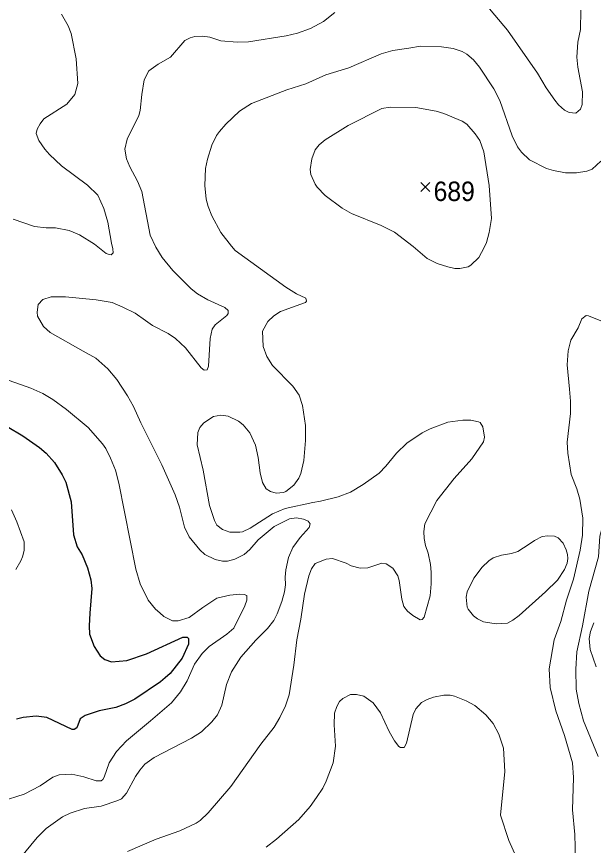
# Model space of a CAD drawing. Extents: x 294.2 to 320.3, y 7482.7 to 7510.7.
# Drawn here: x 296.938 to 299.313, y 7500.118 to 7503.528 of the extents above; entities that cross this region are included whole.
import ezdxf
from ezdxf.enums import TextEntityAlignment as Align

# ---------------------------------------------------------------- set-up
doc = ezdxf.new("R2010")
doc.units = 0
doc.header["$LTSCALE"] = 0.032
for name, color, linetype, lineweight in [('1', 7, 'Continuous', 25), ('2', 7, 'Continuous', 13), ('21', 7, 'Continuous', 25)]:
    doc.layers.add(name, color=color, linetype=linetype, lineweight=lineweight)
doc.layers.add('61', color=7, linetype='Continuous')

msp = doc.modelspace()

# ---------------------------------------------------------------- linework, layer by layer
at = {"layer": '1'}
msp.add_lwpolyline([(296.9002, 7501.8415), (296.964, 7501.8026), (297.0324, 7501.7553), (297.0598, 7501.7311), (297.0943, 7501.6927), (297.1268, 7501.6423), (297.1415, 7501.6117), (297.1631, 7501.5318), (297.1734, 7501.3952), (297.1873, 7501.3462), (297.2079, 7501.3129), (297.2302, 7501.2605), (297.2443, 7501.2107), (297.2488, 7501.175), (297.2399, 7501.0728), (297.2373, 7501.0217), (297.2392, 7500.9873), (297.2583, 7500.9362), (297.2826, 7500.8972), (297.3018, 7500.8831), (297.3292, 7500.8729), (297.393, 7500.8791), (297.4733, 7500.906), (297.6229, 7500.9743), (297.6406, 7500.9749), (297.6462, 7500.9695), (297.6456, 7500.9464), (297.6204, 7500.8883), (297.5707, 7500.8254), (297.5496, 7500.8071), (297.5307, 7500.791), (297.425, 7500.7201), (297.3875, 7500.7002), (297.3476, 7500.6846), (297.2779, 7500.6717), (297.2205, 7500.6524), (297.2005, 7500.639), (297.1861, 7500.6013), (297.1761, 7500.5949), (297.1672, 7500.5949), (297.0635, 7500.6438), (297.0185, 7500.6492), (296.965, 7500.6438), (296.9384, 7500.6373)], dxfattribs=at)
at = {"layer": '2'}
for points in [[(298.8699, 7503.5775), (298.9599, 7503.4722), (299.0825, 7503.296), (299.1189, 7503.2347), (299.154, 7503.1836), (299.1693, 7503.1644), (299.1936, 7503.1434), (299.214, 7503.1338), (299.2415, 7503.1312), (299.26, 7503.1466), (299.2676, 7503.167), (299.2683, 7503.2181), (299.2485, 7503.3202), (299.2446, 7503.3611), (299.2485, 7503.4224), (299.2594, 7503.4748), (299.2619, 7503.5552)], [(297.2667, 7502.3625), (297.3318, 7502.351), (297.3765, 7502.3331), (297.4263, 7502.3083), (297.4691, 7502.277), (297.4984, 7502.2565), (297.5629, 7502.2246), (297.5923, 7502.2041), (297.6344, 7502.1658), (297.6989, 7502.0822), (297.7104, 7502.0733), (297.7225, 7502.0746), (297.7289, 7502.0893), (297.7353, 7502.2042), (297.7442, 7502.2425), (297.7557, 7502.2604), (297.8036, 7502.2987), (297.8093, 7502.307), (297.8093, 7502.3184), (297.7953, 7502.3312), (297.7264, 7502.3632), (297.6836, 7502.3874), (297.6574, 7502.4079), (297.5812, 7502.4833), (297.5374, 7502.5374), (297.5118, 7502.5796), (297.4882, 7502.6294), (297.4537, 7502.8082), (297.4365, 7502.8516), (297.4046, 7502.9103), (297.3905, 7502.9435), (297.3848, 7502.9831), (297.3937, 7503.024), (297.4416, 7503.121), (297.4467, 7503.1414), (297.4543, 7503.2079), (297.4633, 7503.2679), (297.4831, 7503.3056), (297.5208, 7503.333), (297.5719, 7503.3617), (297.6312, 7503.4294), (297.6536, 7503.4409), (297.6727, 7503.4466), (297.7034, 7503.4479), (297.734, 7503.4441), (297.7787, 7503.4287), (297.8464, 7503.4224), (297.8937, 7503.4249), (298.0482, 7503.4486), (298.0954, 7503.4601), (298.149, 7503.4798), (298.2014, 7503.5086), (298.2486, 7503.5456)], [(297.1236, 7503.538), (297.1511, 7503.4901), (297.1632, 7503.4582), (297.1843, 7503.3547), (297.1913, 7503.2526), (297.1779, 7503.2079), (297.1453, 7503.1683), (297.0508, 7503.107), (297.0355, 7503.0872), (297.0234, 7503.0649), (297.0196, 7503.047), (297.0304, 7503.0189), (297.0553, 7502.9825), (297.0745, 7502.9608), (297.1236, 7502.9141), (297.2302, 7502.8344), (297.2731, 7502.7935), (297.298, 7502.738), (297.3139, 7502.6818), (297.3286, 7502.5962), (297.335, 7502.5719), (297.3356, 7502.5566), (297.3273, 7502.5483), (297.3203, 7502.5489), (297.3069, 7502.5528), (297.259, 7502.5911), (297.1971, 7502.63), (297.1556, 7502.6485), (297.0994, 7502.6594), (297.0598, 7502.6594), (297.0126, 7502.6645), (296.9245, 7502.6952)], [(297.9, 7501.4227), (297.8681, 7501.4086), (297.8579, 7501.4073), (297.817, 7501.4067), (297.7864, 7501.4182), (297.7634, 7501.4354), (297.7538, 7501.4546), (297.7334, 7501.5159), (297.7072, 7501.6615), (297.6816, 7501.7662), (297.6842, 7501.8173), (297.6931, 7501.8377), (297.7091, 7501.8568), (297.7487, 7501.8824), (297.7787, 7501.8875), (297.8094, 7501.8836), (297.8515, 7501.8632), (297.872, 7501.8479), (297.8981, 7501.816), (297.9217, 7501.7649), (297.9332, 7501.7138), (297.9409, 7501.6513), (297.9511, 7501.6104), (297.9658, 7501.5855), (297.9836, 7501.574), (298.0073, 7501.5669), (298.038, 7501.5695), (298.0475, 7501.5733), (298.08, 7501.5995), (298.0999, 7501.6283), (298.1088, 7501.6487), (298.1209, 7501.7011), (298.1273, 7501.7841), (298.128, 7501.8454), (298.1158, 7501.9284), (298.1018, 7501.9705), (298.0756, 7502.0075), (297.9926, 7502.0931), (297.9684, 7502.1289), (297.9536, 7502.171), (297.9511, 7502.2336), (297.9735, 7502.2731), (297.9971, 7502.2974), (298.0252, 7502.3146), (298.089, 7502.3382), (298.1273, 7502.351), (298.1324, 7502.3574), (298.1292, 7502.3689), (298.0903, 7502.3874), (298.0475, 7502.4142), (297.8388, 7502.5662), (297.8227, 7502.5828), (297.78, 7502.6396), (297.7429, 7502.7086), (297.727, 7502.7469), (297.7187, 7502.7763), (297.7136, 7502.8337), (297.7161, 7502.9027), (297.7238, 7502.941), (297.7429, 7502.9985), (297.7621, 7503.0393), (297.7736, 7503.0559), (297.8004, 7503.0859), (297.8566, 7503.1389), (297.9052, 7503.1702), (298.0507, 7503.2264), (298.1299, 7503.2519), (298.2116, 7503.2883), (298.3061, 7503.317), (298.4389, 7503.3745), (298.4874, 7503.3886), (298.5538, 7503.3988), (298.6011, 7503.4058), (298.6879, 7503.4039), (298.7352, 7503.3968), (298.7735, 7503.3841), (298.7926, 7503.3739), (298.8195, 7503.3502), (298.8449, 7503.3202), (298.9037, 7503.2309), (298.9273, 7503.1823), (298.979, 7503.038), (299.0007, 7502.9921), (299.0173, 7502.9697), (299.0506, 7502.9384), (299.1201, 7502.9033), (299.1489, 7502.8944), (299.1987, 7502.8854), (299.2434, 7502.8854), (299.2855, 7502.8924), (299.3079, 7502.9008), (299.3443, 7502.9327)], [(297.0247, 7502.2949), (297.0234, 7502.3115), (297.0272, 7502.3434), (297.047, 7502.3638), (297.0815, 7502.3753), (297.1396, 7502.3753), (297.2667, 7502.3625)], [(296.9525, 7500.064), (297.0234, 7500.1496), (297.0604, 7500.1879), (297.1281, 7500.2358), (297.1594, 7500.2504), (297.2182, 7500.2696), (297.2871, 7500.2798), (297.3548, 7500.3022), (297.3701, 7500.3098), (297.3912, 7500.3321), (297.4282, 7500.4011), (297.4454, 7500.428), (297.4665, 7500.4522), (297.5055, 7500.4797), (297.6587, 7500.5588), (297.6996, 7500.5856), (297.7429, 7500.6259), (297.7653, 7500.6552), (297.7838, 7500.6948), (297.8029, 7500.7804), (297.8234, 7500.8315), (297.8617, 7500.8927), (297.923, 7500.9617), (297.9715, 7501.0102), (297.997, 7501.0428), (298.0118, 7501.0703), (298.0309, 7501.1213), (298.0417, 7501.1615), (298.0456, 7501.1903), (298.0443, 7501.2209), (298.0475, 7501.2516), (298.0577, 7501.3027), (298.0756, 7501.3435), (298.1056, 7501.3844), (298.1426, 7501.4265), (298.1477, 7501.4412), (298.1388, 7501.452), (298.1197, 7501.4604), (298.0903, 7501.4661), (298.0622, 7501.4616), (297.9984, 7501.4303), (297.9326, 7501.3748), (297.8981, 7501.3352), (297.8757, 7501.3148), (297.8375, 7501.295), (297.8068, 7501.2873), (297.7864, 7501.2873), (297.7557, 7501.2937), (297.7136, 7501.3154), (297.6925, 7501.3346), (297.6491, 7501.3869), (297.6293, 7501.4278), (297.6089, 7501.5095), (297.5917, 7501.5606), (297.5367, 7501.6832), (297.4499, 7501.8569), (297.4199, 7501.9239), (297.395, 7501.968), (297.3509, 7502.035), (297.3139, 7502.079), (297.2654, 7502.1231), (297.213, 7502.1518), (297.077, 7502.2284), (297.0496, 7502.2533), (297.0247, 7502.2949)], [(299.371, 7502.2648), (299.2932, 7502.2974), (299.283, 7502.298), (299.2651, 7502.284), (299.251, 7502.2476), (299.2198, 7502.1965), (299.2089, 7502.1531), (299.2057, 7502.0957), (299.2147, 7501.9948), (299.2192, 7501.9451), (299.2185, 7501.8952), (299.205, 7501.7764), (299.2076, 7501.7317), (299.2216, 7501.6436), (299.2446, 7501.5849), (299.2574, 7501.5427), (299.2696, 7501.4636), (299.2683, 7501.3946), (299.2587, 7501.332), (299.2306, 7501.2133), (299.2019, 7501.1264), (299.1795, 7501.0396), (299.1514, 7500.963), (299.131, 7500.8442), (299.1348, 7500.7676), (299.1591, 7500.6718), (299.1948, 7500.5697)], [(296.4954, 7502.1767), (296.9972, 7501.9998), (297.047, 7501.9768), (297.0879, 7501.952), (297.1434, 7501.9111), (297.2335, 7501.8377), (297.2928, 7501.7706), (297.3056, 7501.7515), (297.3254, 7501.7113), (297.3458, 7501.6615), (297.3598, 7501.6079), (297.4288, 7501.2541), (297.4467, 7501.1941), (297.4799, 7501.1264), (297.5099, 7501.0894), (297.5278, 7501.0741), (297.545, 7501.06), (297.5808, 7501.0421), (297.6038, 7501.0421), (297.6485, 7501.0549), (297.7059, 7501.097), (297.7634, 7501.1347), (297.8158, 7501.1475), (297.8579, 7501.1519), (297.8758, 7501.1501), (297.886, 7501.1456), (297.886, 7501.127), (297.8777, 7501.1035), (297.8323, 7501.0115), (297.8043, 7500.9872), (297.7308, 7500.9368), (297.7027, 7500.9074), (297.6714, 7500.8634), (297.6402, 7500.7944), (297.614, 7500.7497)], [(297.3956, 7500.0933), (297.4557, 7500.1183), (297.5131, 7500.1438), (297.6102, 7500.1783), (297.6779, 7500.2089), (297.6938, 7500.2198), (297.7276, 7500.2517), (297.8202, 7500.3596), (297.9441, 7500.5345), (297.9983, 7500.6041), (298.022, 7500.6438), (298.0462, 7500.6923), (298.0603, 7500.737), (298.08, 7500.8596), (298.0928, 7500.963), (298.1094, 7501.0486), (298.1235, 7501.152), (298.1413, 7501.2273), (298.1522, 7501.2554), (298.1676, 7501.2771), (298.2129, 7501.2962), (298.2388, 7501.2981), (298.2951, 7501.2792), (298.3163, 7501.2675), (298.3534, 7501.2586), (298.384, 7501.2599), (298.4415, 7501.2784), (298.4606, 7501.2758), (298.4874, 7501.2586), (298.5078, 7501.2273), (298.5142, 7501.2082), (298.5244, 7501.1303), (298.5328, 7501.1009), (298.5474, 7501.0817), (298.5698, 7501.0632), (298.5998, 7501.0454), (298.6081, 7501.0466), (298.6164, 7501.0562), (298.6406, 7501.1443), (298.6457, 7501.1941), (298.6457, 7501.2426), (298.6419, 7501.2733), (298.633, 7501.3205), (298.6215, 7501.3512), (298.6164, 7501.3806), (298.6151, 7501.4099), (298.6189, 7501.4406), (298.6687, 7501.5376), (298.7396, 7501.6276), (298.813, 7501.7081), (298.8609, 7501.7777), (298.8654, 7501.7981), (298.8585, 7501.8396), (298.8475, 7501.8575), (298.8407, 7501.8608), (298.8085, 7501.868), (298.776, 7501.8677), (298.7135, 7501.8588), (298.6407, 7501.832), (298.6088, 7501.8154), (298.5449, 7501.7726), (298.5021, 7501.7317), (298.4593, 7501.6781), (298.4306, 7501.6493), (298.3648, 7501.6021), (298.3138, 7501.5715)], [(298.3138, 7501.5715), (298.2627, 7501.5523), (298.1899, 7501.5337), (298.158, 7501.5293), (298.0443, 7501.5038), (297.992, 7501.4814), (297.9, 7501.4227)], [(296.9174, 7501.498), (296.9391, 7501.4495), (296.9691, 7501.3665), (296.9698, 7501.3308), (296.9634, 7501.3052), (296.9557, 7501.2886), (296.9359, 7501.2529)], [(299.3596, 7501.521), (299.3596, 7501.4648), (299.3391, 7501.3895), (299.334, 7501.3052), (299.2944, 7501.1635), (299.2681, 7501.0211), (299.2446, 7500.9145)], [(299.3251, 7500.8519), (299.2996, 7500.9234), (299.2951, 7500.9694), (299.3015, 7500.9975), (299.3149, 7501.0332)], [(299.2446, 7500.9145), (299.2402, 7500.843), (299.2428, 7500.7612), (299.2536, 7500.7012), (299.2721, 7500.6297), (299.3334, 7500.4841)], [(297.614, 7500.7497), (297.5769, 7500.705), (297.4895, 7500.6297), (297.3911, 7500.548), (297.3503, 7500.5045), (297.319, 7500.4573), (297.2986, 7500.3986)], [(298.571, 7500.6558), (298.5443, 7500.5378), (298.534, 7500.5211), (298.5194, 7500.5211), (298.5117, 7500.525), (298.4945, 7500.548), (298.4727, 7500.5863), (298.437, 7500.6629), (298.4063, 7500.7038), (298.368, 7500.7312), (298.338, 7500.7389), (298.3131, 7500.7389), (298.2812, 7500.7223), (298.2684, 7500.7095), (298.2569, 7500.6897), (298.248, 7500.6616), (298.2461, 7500.6144), (298.2518, 7500.5263), (298.2422, 7500.4573), (298.2135, 7500.382), (298.1995, 7500.3539), (298.1739, 7500.3143), (298.1471, 7500.2772), (298.1011, 7500.2243), (298.0092, 7500.1431), (297.9664, 7500.1099)], [(299.0186, 7500.018), (298.965, 7500.1381), (298.9305, 7500.2415), (298.9484, 7500.4216), (298.9433, 7500.5173), (298.9241, 7500.5761), (298.8999, 7500.6195), (298.8699, 7500.6552), (298.8246, 7500.6929), (298.7888, 7500.7127), (298.7416, 7500.7318), (298.7237, 7500.7357), (298.6981, 7500.7357), (298.6547, 7500.7274), (298.6292, 7500.7185), (298.6049, 7500.7057), (298.5819, 7500.6795), (298.571, 7500.6558)], [(299.1948, 7500.5697), (299.2274, 7500.4573), (299.2306, 7500.3973), (299.2268, 7500.2645), (299.237, 7500.1623), (299.2382, 7500.11), (299.2389, 7500.018)], [(297.2986, 7500.3986), (297.2935, 7500.3884), (297.2865, 7500.3832), (297.2667, 7500.3839), (297.2156, 7500.4005), (297.1658, 7500.4107), (297.1134, 7500.4082), (297.0879, 7500.3979), (297.0361, 7500.3635), (296.9691, 7500.329), (296.8747, 7500.2989), (296.8159, 7500.2843), (296.7623, 7500.2639), (296.7227, 7500.2421), (296.701, 7500.2261), (296.6722, 7500.1993), (296.6454, 7500.1649), (296.6263, 7500.1062)]]:
    msp.add_lwpolyline(points, dxfattribs=at)
for points in [[(298.7135, 7502.4978), (298.67, 7502.5126), (298.6285, 7502.533), (298.5717, 7502.5815), (298.4938, 7502.6415), (298.4389, 7502.669), (298.3176, 7502.7175), (298.2793, 7502.7399), (298.209, 7502.7915), (298.1765, 7502.826), (298.1682, 7502.8388), (298.1497, 7502.8784), (298.1471, 7502.8988), (298.1535, 7502.943), (298.1682, 7502.9793), (298.1848, 7503.001), (298.2084, 7503.0214), (298.3035, 7503.0802), (298.4427, 7503.1498), (298.4759, 7503.1549), (298.5819, 7503.1536), (298.6662, 7503.1383), (298.6981, 7503.1293), (298.7735, 7503.098), (298.792, 7503.0853), (298.8265, 7503.0463), (298.8456, 7503.0189), (298.8622, 7502.9716), (298.8839, 7502.8325), (298.8941, 7502.6971), (298.8839, 7502.6396), (298.8724, 7502.5988), (298.8628, 7502.5783), (298.8411, 7502.5375), (298.8086, 7502.5049), (298.7977, 7502.4991), (298.7633, 7502.4921), (298.7428, 7502.4915)], [(299.116, 7501.1612), (299.0072, 7501.0638), (298.9816, 7501.0441), (298.9592, 7501.0326), (298.9127, 7501.0293), (298.8603, 7501.0377), (298.8361, 7501.0498), (298.8201, 7501.0626), (298.7971, 7501.0894), (298.7933, 7501.0984), (298.79, 7501.1392), (298.7939, 7501.1609), (298.8213, 7501.2171), (298.8546, 7501.2624), (298.8833, 7501.2892), (298.9012, 7501.3007), (298.9344, 7501.3122), (298.9765, 7501.3192), (299.0021, 7501.3276), (299.0493, 7501.3575), (299.0704, 7501.3729), (299.1017, 7501.3889), (299.1259, 7501.392), (299.1527, 7501.3901), (299.1687, 7501.3837), (299.1891, 7501.3614), (299.2006, 7501.3346), (299.207, 7501.3142), (299.2083, 7501.2976), (299.205, 7501.2797), (299.1942, 7501.2529), (299.1655, 7501.2094)]]:
    msp.add_lwpolyline(points, close=True, dxfattribs=at)
at = {"layer": '21'}
for p, q in [((298.6023, 7502.8459), (298.6398, 7502.8084)), ((298.6398, 7502.8459), (298.6023, 7502.8084))]:
    msp.add_line(p, q, dxfattribs=at)

# ---------------------------------------------------------------- texts
at = {"layer": '61', "width": 0.95}
msp.add_text('689', height=0.08, dxfattribs=at).set_placement((298.7401, 7502.7692), align=Align.CENTER)

doc.saveas('drawing.dxf')
